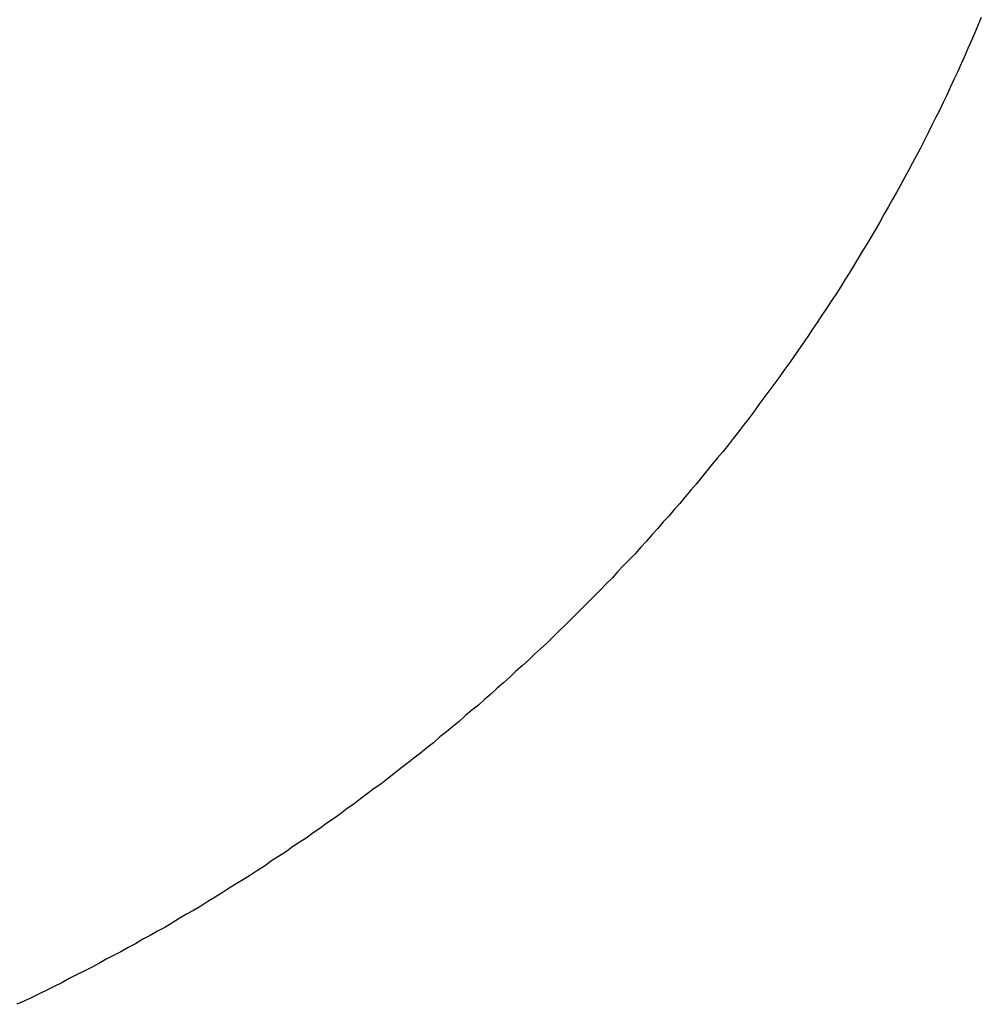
# Model space of a CAD drawing. Extents: x 1107 to 4046, y 937 to 3355.
# Tile 515 of 656: x 2238.66 to 2239.96, y 2650.21 to 2651.54. Entities that reach past the tile are written whole.
import ezdxf

# ---------------------------------------------------------------- set-up
doc = ezdxf.new("R2010")
doc.units = 0
doc.layers.add('KF_VIDA_L___C_REAR', color=7, linetype='CONTINUOUS')

# ---------------------------------------------------------------- blocks, each defined once
blk = doc.blocks.new('KF_VIDA_L___C_REAR')
at = {"layer": 'KF_VIDA_L___C_REAR'}
blk.add_polyline3d([(52.981, 962.329, 0), (52.9765, 962.318, 0), (52.972, 962.308, 0), (52.9674, 962.297, 0), (52.9628, 962.287, 0), (52.9582, 962.276, 0), (52.9535, 962.266, 0), (52.9487, 962.255, 0), (52.9439, 962.245, 0), (52.939, 962.234, 0), (52.9341, 962.224, 0), (52.9292, 962.214, 0), (52.9242, 962.203, 0), (52.9191, 962.193, 0), (52.914, 962.183, 0), (52.9089, 962.173, 0), (52.9037, 962.162, 0), (52.8985, 962.152, 0), (52.8932, 962.142, 0), (52.8878, 962.132, 0), (52.8825, 962.122, 0), (52.877, 962.112, 0), (52.8716, 962.102, 0), (52.866, 962.092, 0), (52.8605, 962.082, 0), (52.8549, 962.072, 0), (52.8492, 962.062, 0), (52.8435, 962.052, 0), (52.8378, 962.042, 0), (52.832, 962.032, 0), (52.8261, 962.022, 0), (52.8202, 962.013, 0), (52.8143, 962.003, 0), (52.8083, 961.993, 0), (52.8023, 961.983, 0), (52.7963, 961.974, 0), (52.7902, 961.964, 0), (52.784, 961.954, 0), (52.7778, 961.945, 0), (52.7716, 961.935, 0), (52.7653, 961.926, 0), (52.759, 961.916, 0), (52.7526, 961.907, 0), (52.7462, 961.897, 0), (52.7398, 961.888, 0), (52.7333, 961.879, 0), (52.7268, 961.869, 0), (52.7202, 961.86, 0), (52.7136, 961.851, 0), (52.7069, 961.841, 0), (52.7002, 961.832, 0), (52.6935, 961.823, 0), (52.6867, 961.814, 0), (52.6799, 961.805, 0), (52.673, 961.795, 0), (52.6661, 961.786, 0), (52.6592, 961.777, 0), (52.6522, 961.768, 0), (52.6452, 961.759, 0), (52.6381, 961.75, 0), (52.631, 961.741, 0), (52.6239, 961.733, 0), (52.6167, 961.724, 0), (52.6095, 961.715, 0), (52.6023, 961.706, 0), (52.595, 961.697, 0), (52.5876, 961.689, 0), (52.5803, 961.68, 0), (52.5729, 961.671, 0), (52.5654, 961.663, 0), (52.5579, 961.654, 0), (52.5504, 961.646, 0), (52.5429, 961.637, 0), (52.5353, 961.629, 0), (52.5277, 961.62, 0), (52.52, 961.612, 0), (52.5123, 961.603, 0), (52.5046, 961.595, 0), (52.4968, 961.587, 0), (52.489, 961.579, 0), (52.4811, 961.57, 0), (52.4733, 961.562, 0), (52.4654, 961.554, 0), (52.4574, 961.546, 0), (52.4494, 961.538, 0), (52.4414, 961.53, 0), (52.4334, 961.522, 0), (52.4253, 961.514, 0), (52.4172, 961.506, 0), (52.409, 961.498, 0), (52.4008, 961.49, 0), (52.3926, 961.482, 0), (52.3844, 961.474, 0), (52.3761, 961.467, 0), (52.3678, 961.459, 0), (52.3594, 961.451, 0), (52.351, 961.444, 0), (52.3426, 961.436, 0), (52.3342, 961.428, 0), (52.3257, 961.421, 0), (52.3172, 961.413, 0), (52.3087, 961.406, 0), (52.3001, 961.398, 0), (52.2915, 961.391, 0), (52.2829, 961.384, 0), (52.2742, 961.376, 0), (52.2655, 961.369, 0), (52.2568, 961.362, 0), (52.248, 961.355, 0), (52.2392, 961.347, 0), (52.2304, 961.34, 0), (52.2216, 961.333, 0), (52.2127, 961.326, 0), (52.2038, 961.319, 0), (52.1949, 961.312, 0), (52.1859, 961.305, 0), (52.1769, 961.298, 0), (52.1679, 961.291, 0), (52.1589, 961.285, 0), (52.1498, 961.278, 0), (52.1407, 961.271, 0), (52.1316, 961.264, 0), (52.1224, 961.258, 0), (52.1133, 961.251, 0), (52.1041, 961.244, 0), (52.0948, 961.238, 0), (52.0856, 961.231, 0), (52.0763, 961.225, 0), (52.067, 961.218, 0), (52.0576, 961.212, 0), (52.0483, 961.206, 0), (52.0389, 961.199, 0), (52.0295, 961.193, 0), (52.02, 961.187, 0), (52.0106, 961.18, 0), (52.0011, 961.174, 0), (51.9915, 961.168, 0), (51.982, 961.162, 0), (51.9724, 961.156, 0), (51.9629, 961.15, 0), (51.9532, 961.144, 0), (51.9436, 961.138, 0), (51.934, 961.132, 0), (51.9243, 961.126, 0), (51.9146, 961.12, 0), (51.9048, 961.115, 0), (51.8951, 961.109, 0), (51.8853, 961.103, 0), (51.8755, 961.097, 0), (51.8657, 961.092, 0), (51.8559, 961.086, 0), (51.846, 961.081, 0), (51.8361, 961.075, 0), (51.8262, 961.07, 0), (51.8163, 961.064, 0), (51.8063, 961.059, 0), (51.7963, 961.054, 0), (51.7864, 961.048, 0), (51.7763, 961.043, 0), (51.7663, 961.038, 0), (51.7563, 961.033, 0), (51.7462, 961.028, 0), (51.7361, 961.022, 0), (51.726, 961.017, 0), (51.7158, 961.012, 0), (51.7057, 961.007, 0), (51.6955, 961.002, 0), (51.6853, 960.997, 0), (51.6751, 960.993, 0)], dxfattribs=at)

msp = doc.modelspace()

# ---------------------------------------------------------------- block references
at = {"layer": 'KF_VIDA_L___C_REAR'}
msp.add_blockref('KF_VIDA_L___C_REAR', (2186.9791, 1689.2132), dxfattribs=at)

doc.saveas('drawing.dxf')
